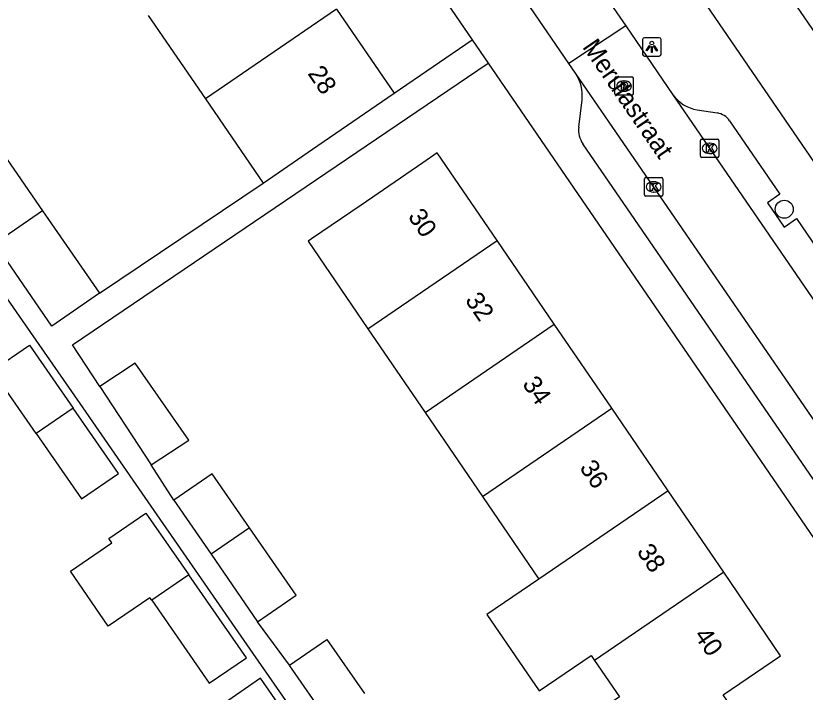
# Model space of a CAD drawing. Extents: x 157466 to 158888, y 383063 to 384677.
# Drawn here: x 158131.78 to 158174.52, y 383773.96 to 383810.57 of the extents above; entities that cross this region are included whole.
import ezdxf

# ---------------------------------------------------------------- set-up
doc = ezdxf.new("R2010")
doc.units = 0
for name, color, linetype in [('IMGEO_Boom', 7, 'Continuous'), ('IMGEO_Kolk', 7, 'Continuous'), ('IMGEO_Lichtpunt', 7, 'Continuous'), ('IMGEO_Openbare_ruimte_label', 7, 'Continuous'), ('IMGEO_Pand', 7, 'Continuous'), ('IMGEO_Pand_nummerreeks', 7, 'Continuous'), ('IMGEO_Rijbaan_lokaal_open', 7, 'Continuous'), ('IMGEO_Rioolput', 7, 'Continuous'), ('IMGEO_Voetpad_open', 7, 'Continuous')]:
    doc.layers.add(name, color=color, linetype=linetype)

msp = doc.modelspace()

# ---------------------------------------------------------------- linework, layer by layer
at = {"layer": 'IMGEO_Boom'}
msp.add_circle((158173.381, 383800.099), 0.489, dxfattribs=at)
at = {"layer": 'IMGEO_Kolk'}
for p, q in [((158168.847, 383802.971), (158168.847, 383803.823)), ((158168.922, 383803.897), (158169.774, 383803.897)), ((158169.335, 383803.677), (158169.36, 383803.677)), ((158169.848, 383803.823), (158169.848, 383802.971)), ((158169.358, 383803.117), (158169.333, 383803.117)), ((158169.774, 383802.897), (158168.922, 383802.897)), ((158165.886, 383801.812), (158166.738, 383801.812)), ((158165.811, 383800.886), (158165.811, 383801.738)), ((158166.299, 383801.592), (158166.324, 383801.592)), ((158166.812, 383801.738), (158166.812, 383800.886)), ((158166.322, 383801.032), (158166.297, 383801.032)), ((158166.738, 383800.812), (158165.886, 383800.812))]:
    msp.add_line(p, q, dxfattribs=at)
for points in [[(158168.847, 383802.971), (158168.847, 383803.823)], [(158168.922, 383803.897), (158169.774, 383803.897)], [(158169.168, 383803.597), (158169.291, 383803.597), (158169.291, 383803.446), (158169.421, 383803.597), (158169.585, 383803.597), (158169.439, 383803.446), (158169.592, 383803.197), (158169.44, 383803.197), (158169.355, 383803.361), (158169.291, 383803.294), (158169.291, 383803.197), (158169.168, 383803.197), (158169.168, 383803.597)], [(158169.848, 383803.823), (158169.848, 383802.971)], [(158169.774, 383802.897), (158168.922, 383802.897)], [(158165.886, 383801.812), (158166.738, 383801.812)], [(158165.811, 383800.886), (158165.811, 383801.738)], [(158166.132, 383801.512), (158166.255, 383801.512), (158166.255, 383801.361), (158166.385, 383801.512), (158166.549, 383801.512), (158166.403, 383801.361), (158166.556, 383801.112), (158166.404, 383801.112), (158166.319, 383801.276), (158166.255, 383801.209), (158166.255, 383801.112), (158166.132, 383801.112), (158166.132, 383801.512)], [(158166.812, 383801.738), (158166.812, 383800.886)], [(158166.738, 383800.812), (158165.886, 383800.812)]]:
    msp.add_lwpolyline(points, dxfattribs=at)
for centre, start, end in [((158168.924, 383803.821), 91.552, 178.448), ((158168.924, 383803.821), 91.552, 178.448), ((158169.772, 383803.821), 1.552, 88.448), ((158169.772, 383803.821), 1.552, 88.448), ((158168.924, 383802.973), 181.552, 268.448), ((158168.924, 383802.973), 181.552, 268.448), ((158169.772, 383802.973), 271.552, 358.448), ((158169.772, 383802.973), 271.552, 358.448), ((158165.888, 383801.736), 91.552, 178.448), ((158165.888, 383801.736), 91.552, 178.448), ((158166.736, 383801.736), 1.552, 88.448), ((158166.736, 383801.736), 1.552, 88.448), ((158165.888, 383800.888), 181.552, 268.448), ((158165.888, 383800.888), 181.552, 268.448), ((158166.736, 383800.888), 271.552, 358.448), ((158166.736, 383800.888), 271.552, 358.448)]:
    msp.add_arc(centre, 0.0765, start, end, dxfattribs=at)
for centre, major_axis, ratio, start_param, end_param in [((158169.334, 383803.397), (-0.387, 0.002), 0.722429, 4.712389, 7.853982), ((158169.359, 383803.397), (-0.39, 0.002), 0.717154, 1.570796, 4.712389), ((158166.298, 383801.312), (-0.387, 0.002), 0.722429, 4.712389, 7.853982), ((158166.323, 383801.312), (-0.39, 0.002), 0.717154, 1.570796, 4.712389)]:
    msp.add_ellipse(centre, major_axis=major_axis, ratio=ratio, start_param=start_param, end_param=end_param, dxfattribs=at)
at = {"layer": 'IMGEO_Lichtpunt'}
for p, q in [((158165.716, 383809.292), (158165.716, 383808.485)), ((158165.716, 383809.292), (158165.716, 383808.485)), ((158166.618, 383809.387), (158165.81, 383809.387)), ((158166.618, 383809.387), (158165.81, 383809.387)), ((158166.712, 383808.485), (158166.712, 383809.292)), ((158166.712, 383808.485), (158166.712, 383809.292)), ((158165.81, 383808.391), (158166.618, 383808.391)), ((158165.81, 383808.391), (158166.618, 383808.391))]:
    msp.add_line(p, q, dxfattribs=at)
for points in [[(158166.09, 383808.956), (158166.129, 383808.928), (158165.941, 383808.666), (158165.903, 383808.693), (158166.09, 383808.956)], [(158166.192, 383808.908), (158166.239, 383808.908), (158166.239, 383808.586), (158166.192, 383808.586), (158166.192, 383808.908)], [(158166.302, 383808.928), (158166.34, 383808.955), (158166.527, 383808.693), (158166.488, 383808.665), (158166.302, 383808.928)]]:
    msp.add_lwpolyline(points, dxfattribs=at)
msp.add_circle((158166.215, 383809.09), 0.0994, dxfattribs=at)
for centre, start, end in [((158165.81, 383809.292), 90, 180), ((158165.81, 383809.292), 90, 180), ((158166.618, 383809.292), 0, 90), ((158166.618, 383809.292), 0, 90), ((158165.81, 383808.485), 180, 270), ((158165.81, 383808.485), 180, 270), ((158166.618, 383808.485), 270, 0), ((158166.618, 383808.485), 270, 360)]:
    msp.add_arc(centre, 0.0946, start, end, dxfattribs=at)
at = {"layer": 'IMGEO_Pand'}
for points in [[(158176.163, 383808.047), (158173.033, 383812.616)], [(158149.143, 383810.927), (158142.052, 383806.068)], [(158149.143, 383810.927), (158152.262, 383806.376)], [(158138.954, 383810.588), (158142.052, 383806.068)], [(158145.171, 383801.517), (158148.138, 383803.55), (158152.262, 383806.376)], [(158142.052, 383806.068), (158145.171, 383801.517)], [(158130.109, 383804.527), (158133.228, 383800.021)], [(158157.836, 383798.413), (158154.601, 383803.148), (158153.823, 383802.617), (158150.473, 383800.328), (158147.795, 383798.498), (158147.607, 383798.37), (158150.842, 383793.635)], [(158133.228, 383800.021), (158130.64, 383798.248)], [(158133.228, 383800.021), (158136.313, 383795.563)], [(158150.842, 383793.635), (158157.836, 383798.413)], [(158160.93, 383793.883), (158157.836, 383798.413)], [(158136.313, 383795.563), (158133.733, 383793.778), (158130.64, 383798.248)], [(158153.936, 383789.105), (158160.93, 383793.883)], [(158164.043, 383789.326), (158160.93, 383793.883)], [(158150.842, 383793.635), (158153.936, 383789.105)], [(158132.879, 383787.966), (158130.511, 383791.38), (158132.517, 383792.752), (158134.885, 383789.339)], [(158139.115, 383786.274), (158141.141, 383787.604), (158138.251, 383791.77), (158136.335, 383790.512)], [(158136.335, 383790.512), (158139.115, 383786.274)], [(158134.885, 383789.339), (158132.879, 383787.966)], [(158132.879, 383787.966), (158135.337, 383784.423), (158137.343, 383785.796), (158134.885, 383789.339)], [(158153.936, 383789.105), (158157.048, 383784.548)], [(158157.048, 383784.548), (158164.043, 383789.326)], [(158167.092, 383784.863), (158164.043, 383789.326)], [(158144.436, 383782.854), (158142.405, 383785.782), (158140.336, 383784.358)], [(158167.092, 383784.863), (158160.097, 383780.084)], [(158170.104, 383780.453), (158167.092, 383784.863)], [(158140.336, 383784.358), (158142.352, 383781.43)], [(158157.048, 383784.548), (158160.097, 383780.084)], [(158139.138, 383778.943), (158139.045, 383779.076), (158136.788, 383777.532), (158134.749, 383780.511), (158136.988, 383782.043), (158136.821, 383782.284), (158138.827, 383783.657), (158141.145, 383780.316)], [(158144.436, 383782.854), (158142.352, 383781.43)], [(158144.872, 383777.769), (158146.965, 383779.209), (158144.436, 383782.854)], [(158142.352, 383781.43), (158144.872, 383777.769)], [(158170.104, 383780.453), (158163.11, 383775.674)], [(158171.837, 383771.231), (158170.075, 383773.81), (158173.189, 383775.937), (158170.104, 383780.453)], [(158141.145, 383780.316), (158139.138, 383778.943)], [(158139.138, 383778.943), (158142.259, 383774.444), (158144.266, 383775.817), (158141.145, 383780.316)], [(158160.097, 383780.084), (158157.282, 383778.161), (158160.107, 383774.026), (158162.922, 383775.949), (158163.11, 383775.674)], [(158146.597, 383775.428), (158148.621, 383776.821), (158150.652, 383773.893)], [(158148.613, 383772.5), (158146.624, 383775.389), (158146.597, 383775.428)], [(158163.11, 383775.674), (158164.456, 383773.703), (158161.508, 383771.691), (158165.008, 383766.565)], [(158147.312, 383771.426), (158145.032, 383774.713), (158143.029, 383773.335), (158145.305, 383770.053)]]:
    msp.add_lwpolyline(points, dxfattribs=at)
at = {"layer": 'IMGEO_Rijbaan_lokaal_open'}
for points in [[(158162.61, 383813.344), (158162.677, 383813.202), (158162.787, 383812.969), (158164.805, 383810.025)], [(158161.728, 383807.983), (158159.408, 383811.358)], [(158164.805, 383810.025), (158161.728, 383807.983)], [(158164.805, 383810.025), (158167.359, 383806.297)], [(158162.085, 383807.463), (158161.728, 383807.983)], [(158179.656, 383781.899), (158162.085, 383807.463)], [(158167.359, 383806.297), (158176.948, 383792.302)]]:
    msp.add_lwpolyline(points, dxfattribs=at)
at = {"layer": 'IMGEO_Rioolput'}
for p, q in [((158164.212, 383806.342), (158164.212, 383807.194)), ((158164.287, 383807.268), (158165.139, 383807.268)), ((158164.7, 383807.048), (158164.725, 383807.048)), ((158165.213, 383807.194), (158165.213, 383806.342)), ((158165.139, 383806.268), (158164.287, 383806.268)), ((158164.723, 383806.488), (158164.698, 383806.488))]:
    msp.add_line(p, q, dxfattribs=at)
for points in [[(158164.212, 383806.342), (158164.212, 383807.194)], [(158164.287, 383807.268), (158165.139, 383807.268)], [(158164.801, 383806.966), (158164.549, 383806.968), (158164.549, 383806.568)], [(158165.213, 383807.194), (158165.213, 383806.342)], [(158164.549, 383806.568), (158164.673, 383806.568), (158164.673, 383806.73), (158164.684, 383806.73)], [(158164.727, 383806.887), (158164.673, 383806.887), (158164.673, 383806.806)], [(158164.673, 383806.806), (158164.725, 383806.806)], [(158164.731, 383806.701), (158164.802, 383806.568), (158164.942, 383806.568), (158164.877, 383806.694)], [(158165.139, 383806.268), (158164.287, 383806.268)]]:
    msp.add_lwpolyline(points, dxfattribs=at)
for centre, radius, start, end in [((158164.289, 383807.192), 0.0765, 91.552, 178.448), ((158164.289, 383807.192), 0.0765, 91.552, 178.448), ((158164.8, 383806.856), 0.109, 350.3612, 89.416), ((158165.137, 383807.192), 0.0765, 1.552, 88.448), ((158165.137, 383807.192), 0.0765, 1.552, 88.448), ((158164.683, 383806.677), 0.0533, 26.0293, 88.6989), ((158164.709, 383806.995), 0.19, 274.7715, 282.9687), ((158164.733, 383806.791), 0.0964, 77.0061, 93.1865), ((158164.747, 383806.848), 0.0378, 276.6634, 79.6772), ((158164.798, 383806.856), 0.112, 277.5842, 350.9817), ((158164.782, 383806.641), 0.108, 29.5134, 73.7905), ((158164.289, 383806.344), 0.0765, 181.552, 268.448), ((158164.289, 383806.344), 0.0765, 181.552, 268.448), ((158165.137, 383806.344), 0.0765, 271.552, 358.448), ((158165.137, 383806.344), 0.0765, 271.552, 358.448)]:
    msp.add_arc(centre, radius, start, end, dxfattribs=at)
for centre, major_axis, ratio, start_param, end_param in [((158164.699, 383806.768), (-0.387, 0.002), 0.722429, 4.712389, 7.853982), ((158164.724, 383806.768), (-0.39, 0.002), 0.717154, 1.570796, 4.712389)]:
    msp.add_ellipse(centre, major_axis=major_axis, ratio=ratio, start_param=start_param, end_param=end_param, dxfattribs=at)
at = {"layer": 'IMGEO_Voetpad_open'}
for points in [[(158113.406, 383872.129), (158156.487, 383809.272)], [(158152.194, 383835.929), (158182.143, 383792.209)], [(158100.07, 383794.919), (158121.382, 383809.562), (158122.78, 383807.546), (158125.933, 383803.001), (158129.03, 383798.537), (158132.126, 383794.072), (158135.241, 383789.582), (158138.44, 383784.971), (158141.5, 383780.559), (158144.621, 383776.06), (158147.667, 383771.669), (158150.797, 383767.157)], [(158152.262, 383806.376), (158156.487, 383809.272)], [(158156.487, 383809.272), (158157.348, 383808.015)], [(158136.335, 383790.512), (158134.853, 383792.77), (158157.348, 383808.015)], [(158157.348, 383808.015), (158179.168, 383776.179)], [(158162.26, 383804.537), (158162.439, 383806.024)], [(158168.673, 383805.484), (158169.752, 383805.312)], [(158170.42, 383804.89), (158173.149, 383800.908), (158172.481, 383800.45), (158173.383, 383799.134), (158174.051, 383799.592), (158176.527, 383795.979)], [(158176.558, 383783.16), (158162.479, 383803.645)], [(158136.313, 383795.563), (158145.171, 383801.517)], [(158140.336, 383784.358), (158139.115, 383786.274)], [(158146.597, 383775.428), (158144.872, 383777.769)]]:
    msp.add_lwpolyline(points, dxfattribs=at)
for centre, radius, start, end in [((158160.186, 383806.233), 2.262, 354.7017, 32.9394), ((158168.983, 383807.453), 1.993, 215.4483, 261.0598), ((158169.599, 383804.329), 0.995, 34.3122, 81.1236), ((158163.549, 383804.381), 1.299, 173.0833, 214.505)]:
    msp.add_arc(centre, radius, start, end, dxfattribs=at)

# ---------------------------------------------------------------- texts
at = {"layer": 'IMGEO_Openbare_ruimte_label'}
msp.add_text('Merulastraat', height=1, rotation=304.4849, dxfattribs=at).set_placement((158162.42, 383808.879))
at = {"layer": 'IMGEO_Pand_nummerreeks'}
for s, rotation, p in [('28', 304.4239, (158147.552, 383807.447)), ('30', 304.3372, (158152.977, 383799.71)), ('32', 304.3372, (158156.072, 383795.179)), ('34', 304.3372, (158159.171, 383790.642)), ('36', 304.3372, (158162.269, 383786.107)), ('38', 304.3372, (158165.369, 383781.569)), ('40', 304.3372, (158168.467, 383777.034))]:
    msp.add_text(s, height=1, rotation=rotation, dxfattribs=at).set_placement(p)

doc.saveas('drawing.dxf')
